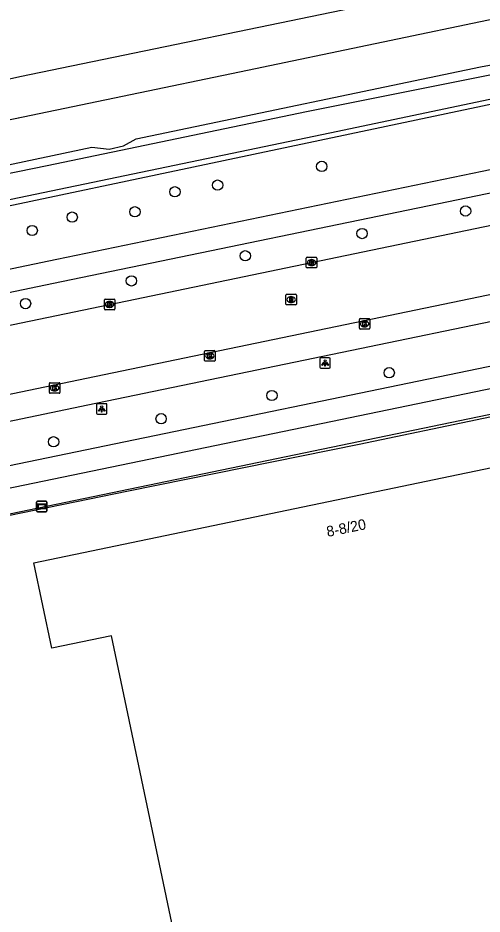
# Model space of a CAD drawing. Extents: x 162990 to 165007, y 383433 to 384336.
# Drawn here: x 164548.8 to 164592.9, y 384206.8 to 384291.7 of the extents above; entities that cross this region are included whole.
import ezdxf

# ---------------------------------------------------------------- set-up
doc = ezdxf.new("R2010")
doc.units = 0
for name, color, linetype in [('IMGEO_Boom', 7, 'Continuous'), ('IMGEO_Fietspad_open', 7, 'Continuous'), ('IMGEO_Greppel_droge_sloot', 7, 'Continuous'), ('IMGEO_Hek', 7, 'Continuous'), ('IMGEO_Kolk', 7, 'Continuous'), ('IMGEO_Lichtpunt', 7, 'Continuous'), ('IMGEO_Pand', 7, 'Continuous'), ('IMGEO_Pand_nummerreeks', 7, 'Continuous'), ('IMGEO_Parkeervlak_open', 7, 'Continuous'), ('IMGEO_Rijbaan_lokaal_open', 7, 'Continuous'), ('IMGEO_Rioolput', 7, 'Continuous'), ('IMGEO_Spoor', 7, 'Continuous'), ('IMGEO_Spoorbaan_halfverhard', 7, 'Continuous'), ('IMGEO_Verklikker', 7, 'Continuous'), ('IMGEO_Voetpad_open', 7, 'Continuous')]:
    doc.layers.add(name, color=color, linetype=linetype)

msp = doc.modelspace()

# ---------------------------------------------------------------- linework, layer by layer
at = {"layer": 'IMGEO_Boom'}
for centre in [(164577.651, 384277.639), (164567.784, 384275.868), (164563.735, 384275.236), (164553.993, 384272.831), (164559.94, 384273.338), (164591.297, 384273.412), (164550.199, 384271.566), (164581.475, 384271.279), (164570.408, 384269.169), (164559.607, 384266.79), (164549.569, 384264.634), (164584.05, 384258.088), (164572.932, 384255.928), (164562.424, 384253.724), (164552.233, 384251.544)]:
    msp.add_circle(centre, 0.489, dxfattribs=at)
at = {"layer": 'IMGEO_Fietspad_open'}
for points in [[(164778.993, 384315.896), (164758.651, 384311.662), (164720.002, 384303.629), (164703.932, 384300.267), (164659.159, 384290.995), (164626.815, 384284.248), (164592.857, 384277.162), (164552.545, 384268.813), (164517.54, 384261.516)], [(164359.448, 384226.443), (164384.225, 384231.598), (164404.835, 384235.881), (164451.735, 384245.634), (164552.977, 384266.743), (164593.336, 384275.079), (164626.984, 384282.106), (164660.017, 384288.989), (164700.854, 384297.472), (164701.49, 384294.495)], [(164764.089, 384296.01), (164757.17, 384293.969), (164750.702, 384292.069), (164743.968, 384290.05), (164733.411, 384286.927), (164719.842, 384283.366), (164702.008, 384279.048), (164686.015, 384275.841), (164664.708, 384271.421), (164632.821, 384264.869), (164621.939, 384262.625), (164615.08, 384261.039), (164596.703, 384257.177), (164547.661, 384247.037), (164518.811, 384240.991), (164456.723, 384228.059), (164420.995, 384220.561), (164381.266, 384212.358), (164363.012, 384208.561), (164362.291, 384208.423)], [(164375.058, 384213.228), (164420.474, 384222.769), (164455.91, 384230.094), (164518.367, 384243.06), (164546.942, 384249.063), (164601.668, 384260.367), (164614.911, 384263.179), (164620.253, 384264.419), (164621.862, 384264.76)]]:
    msp.add_lwpolyline(points, dxfattribs=at)
at = {"layer": 'IMGEO_Greppel_droge_sloot'}
for points in [[(164310.471, 384225.232), (164310.444, 384225.257), (164310.264, 384225.61), (164310.312, 384226.005), (164310.68, 384226.712), (164311.201, 384227.318), (164311.739, 384227.771), (164395.414, 384245.184), (164473.212, 384261.72), (164551.622, 384277.718), (164576.217, 384282.833), (164593.742, 384286.339), (164595.189, 384286.428), (164596.111, 384286.147), (164596.223, 384286.003)], [(164516.359, 384267.228), (164595.74, 384283.986)]]:
    msp.add_lwpolyline(points, dxfattribs=at)
at = {"layer": 'IMGEO_Hek'}
for points in [[(164303.131, 384226.044), (164305.697, 384225.187), (164307.372, 384224.639), (164387.865, 384241.173), (164396.794, 384243.033), (164579.165, 384280.984), (164608.458, 384287.127), (164632.936, 384292.237), (164650.022, 384295.726), (164674.431, 384300.787), (164689.153, 384303.87), (164716.01, 384309.444), (164762.017, 384319.118), (164785.621, 384324.006)], [(164623.25, 384260.057), (164613.448, 384258.055), (164604.766, 384256.214), (164581.202, 384251.294), (164559.324, 384246.854), (164546.65, 384244.257), (164518.794, 384238.399), (164469.831, 384228.166), (164382.891, 384210.102)]]:
    msp.add_lwpolyline(points, dxfattribs=at)
at = {"layer": 'IMGEO_Kolk'}
for p, q in [((164576.267, 384269.024), (164577.119, 384269.024)), ((164576.192, 384268.098), (164576.192, 384268.95)), ((164576.703, 384268.244), (164576.678, 384268.244)), ((164576.68, 384268.804), (164576.705, 384268.804)), ((164577.193, 384268.95), (164577.193, 384268.098)), ((164577.119, 384268.024), (164576.267, 384268.024)), ((164557.044, 384264.13), (164557.044, 384264.982)), ((164557.119, 384265.056), (164557.971, 384265.056)), ((164557.532, 384264.836), (164557.557, 384264.836)), ((164558.045, 384264.982), (164558.045, 384264.13)), ((164557.971, 384264.056), (164557.119, 384264.056)), ((164557.555, 384264.276), (164557.53, 384264.276)), ((164581.218, 384262.294), (164581.218, 384263.146)), ((164581.293, 384263.22), (164582.145, 384263.22)), ((164582.219, 384263.146), (164582.219, 384262.294)), ((164581.729, 384262.44), (164581.704, 384262.44)), ((164581.706, 384263), (164581.731, 384263)), ((164582.145, 384262.22), (164581.293, 384262.22)), ((164566.538, 384259.258), (164566.538, 384260.11)), ((164566.613, 384260.184), (164567.465, 384260.184)), ((164567.026, 384259.964), (164567.051, 384259.964)), ((164567.539, 384260.11), (164567.539, 384259.258)), ((164567.465, 384259.184), (164566.613, 384259.184)), ((164567.049, 384259.404), (164567.024, 384259.404)), ((164551.902, 384257.135), (164552.754, 384257.135)), ((164551.827, 384256.209), (164551.827, 384257.061)), ((164552.338, 384256.355), (164552.313, 384256.355)), ((164552.315, 384256.915), (164552.34, 384256.915)), ((164552.828, 384257.061), (164552.828, 384256.209)), ((164552.754, 384256.135), (164551.902, 384256.135))]:
    msp.add_line(p, q, dxfattribs=at)
for points in [[(164576.267, 384269.024), (164577.119, 384269.024)], [(164576.192, 384268.098), (164576.192, 384268.95)], [(164576.513, 384268.724), (164576.636, 384268.724), (164576.636, 384268.573), (164576.766, 384268.724), (164576.93, 384268.724), (164576.784, 384268.573), (164576.937, 384268.324), (164576.785, 384268.324), (164576.7, 384268.488), (164576.636, 384268.421), (164576.636, 384268.324), (164576.513, 384268.324), (164576.513, 384268.724)], [(164577.193, 384268.95), (164577.193, 384268.098)], [(164577.119, 384268.024), (164576.267, 384268.024)], [(164557.044, 384264.13), (164557.044, 384264.982)], [(164557.119, 384265.056), (164557.971, 384265.056)], [(164558.045, 384264.982), (164558.045, 384264.13)], [(164557.971, 384264.056), (164557.119, 384264.056)], [(164557.365, 384264.756), (164557.488, 384264.756), (164557.488, 384264.605), (164557.618, 384264.756), (164557.782, 384264.756), (164557.636, 384264.605), (164557.789, 384264.356), (164557.637, 384264.356), (164557.552, 384264.52), (164557.488, 384264.453), (164557.488, 384264.356), (164557.365, 384264.356), (164557.365, 384264.756)], [(164581.218, 384262.294), (164581.218, 384263.146)], [(164581.293, 384263.22), (164582.145, 384263.22)], [(164582.219, 384263.146), (164582.219, 384262.294)], [(164581.539, 384262.92), (164581.662, 384262.92), (164581.662, 384262.769), (164581.792, 384262.92), (164581.956, 384262.92), (164581.81, 384262.769), (164581.963, 384262.52), (164581.811, 384262.52), (164581.726, 384262.684), (164581.662, 384262.617), (164581.662, 384262.52), (164581.539, 384262.52), (164581.539, 384262.92)], [(164582.145, 384262.22), (164581.293, 384262.22)], [(164566.538, 384259.258), (164566.538, 384260.11)], [(164566.613, 384260.184), (164567.465, 384260.184)], [(164566.859, 384259.884), (164566.982, 384259.884), (164566.982, 384259.733), (164567.112, 384259.884), (164567.276, 384259.884), (164567.13, 384259.733), (164567.283, 384259.484), (164567.131, 384259.484), (164567.046, 384259.648), (164566.982, 384259.581), (164566.982, 384259.484), (164566.859, 384259.484), (164566.859, 384259.884)], [(164567.539, 384260.11), (164567.539, 384259.258)], [(164567.465, 384259.184), (164566.613, 384259.184)], [(164551.902, 384257.135), (164552.754, 384257.135)], [(164551.827, 384256.209), (164551.827, 384257.061)], [(164552.148, 384256.835), (164552.271, 384256.835), (164552.271, 384256.684), (164552.401, 384256.835), (164552.565, 384256.835), (164552.419, 384256.684), (164552.572, 384256.435), (164552.42, 384256.435), (164552.335, 384256.599), (164552.271, 384256.532), (164552.271, 384256.435), (164552.148, 384256.435), (164552.148, 384256.835)], [(164552.828, 384257.061), (164552.828, 384256.209)], [(164552.754, 384256.135), (164551.902, 384256.135)]]:
    msp.add_lwpolyline(points, dxfattribs=at)
for centre, start, end in [((164576.269, 384268.948), 91.55205, 178.44795), ((164576.269, 384268.948), 91.55205, 178.44795), ((164577.117, 384268.948), 1.55205, 88.44795), ((164577.117, 384268.948), 1.55205, 88.44795), ((164576.269, 384268.1), 181.55205, 268.44795), ((164576.269, 384268.1), 181.55205, 268.44795), ((164577.117, 384268.1), 271.55205, 358.44795), ((164577.117, 384268.1), 271.55205, 358.44795), ((164557.121, 384264.98), 91.55205, 178.44795), ((164557.121, 384264.98), 91.55205, 178.44795), ((164557.969, 384264.98), 1.55205, 88.44795), ((164557.969, 384264.98), 1.55205, 88.44795), ((164557.121, 384264.132), 181.55205, 268.44795), ((164557.121, 384264.132), 181.55205, 268.44795), ((164557.969, 384264.132), 271.55205, 358.44795), ((164557.969, 384264.132), 271.55205, 358.44795), ((164581.295, 384263.144), 91.55205, 178.44795), ((164581.295, 384263.144), 91.55205, 178.44795), ((164582.143, 384263.144), 1.55205, 88.44795), ((164582.143, 384263.144), 1.55205, 88.44795), ((164581.295, 384262.296), 181.55205, 268.44795), ((164581.295, 384262.296), 181.55205, 268.44795), ((164582.143, 384262.296), 271.55205, 358.44795), ((164582.143, 384262.296), 271.55205, 358.44795), ((164566.615, 384260.108), 91.55205, 178.44795), ((164566.615, 384260.108), 91.55205, 178.44795), ((164567.463, 384260.108), 1.55205, 88.44795), ((164567.463, 384260.108), 1.55205, 88.44795), ((164566.615, 384259.26), 181.55205, 268.44795), ((164566.615, 384259.26), 181.55205, 268.44795), ((164567.463, 384259.26), 271.55205, 358.44795), ((164567.463, 384259.26), 271.55205, 358.44795), ((164551.904, 384257.059), 91.55205, 178.44795), ((164551.904, 384257.059), 91.55205, 178.44795), ((164552.752, 384257.059), 1.55205, 88.44795), ((164552.752, 384257.059), 1.55205, 88.44795), ((164551.904, 384256.211), 181.55205, 268.44795), ((164551.904, 384256.211), 181.55205, 268.44795), ((164552.752, 384256.211), 271.55205, 358.44795), ((164552.752, 384256.211), 271.55205, 358.44795)]:
    msp.add_arc(centre, 0.0765, start, end, dxfattribs=at)
for centre, major_axis, ratio, start_param, end_param in [((164576.679, 384268.524), (-0.387, 0.002), 0.722429, 4.712389, 7.853982), ((164576.704, 384268.524), (-0.39, 0.002), 0.717154, 1.570796, 4.712389), ((164557.531, 384264.556), (-0.387, 0.002), 0.722429, 4.712389, 7.853982), ((164557.556, 384264.556), (-0.39, 0.002), 0.717154, 1.570796, 4.712389), ((164581.705, 384262.72), (-0.387, 0.002), 0.722429, 4.712389, 7.853982), ((164581.73, 384262.72), (-0.39, 0.002), 0.717154, 1.570796, 4.712389), ((164567.025, 384259.684), (-0.387, 0.002), 0.722429, 4.712389, 7.853982), ((164567.05, 384259.684), (-0.39, 0.002), 0.717154, 1.570796, 4.712389), ((164552.314, 384256.635), (-0.387, 0.002), 0.722429, 4.712389, 7.853982), ((164552.339, 384256.635), (-0.39, 0.002), 0.717154, 1.570796, 4.712389)]:
    msp.add_ellipse(centre, major_axis=major_axis, ratio=ratio, start_param=start_param, end_param=end_param, dxfattribs=at)
at = {"layer": 'IMGEO_Lichtpunt'}
for p, q in [((164577.471, 384259.412), (164577.471, 384258.605)), ((164577.471, 384259.412), (164577.471, 384258.605)), ((164578.373, 384259.507), (164577.565, 384259.507)), ((164578.373, 384259.507), (164577.565, 384259.507)), ((164578.467, 384258.605), (164578.467, 384259.412)), ((164578.467, 384258.605), (164578.467, 384259.412)), ((164577.565, 384258.511), (164578.373, 384258.511)), ((164577.565, 384258.511), (164578.373, 384258.511)), ((164556.293, 384255.057), (164556.293, 384254.25)), ((164556.293, 384255.057), (164556.293, 384254.25)), ((164557.195, 384255.152), (164556.387, 384255.152)), ((164557.195, 384255.152), (164556.387, 384255.152)), ((164557.289, 384254.25), (164557.289, 384255.057)), ((164557.289, 384254.25), (164557.289, 384255.057)), ((164556.387, 384254.156), (164557.195, 384254.156)), ((164556.387, 384254.156), (164557.195, 384254.156))]:
    msp.add_line(p, q, dxfattribs=at)
for points in [[(164577.845, 384259.076), (164577.884, 384259.048), (164577.696, 384258.786), (164577.658, 384258.813), (164577.845, 384259.076)], [(164577.947, 384259.028), (164577.994, 384259.028), (164577.994, 384258.706), (164577.947, 384258.706), (164577.947, 384259.028)], [(164578.057, 384259.048), (164578.095, 384259.075), (164578.282, 384258.813), (164578.243, 384258.785), (164578.057, 384259.048)], [(164556.667, 384254.721), (164556.706, 384254.693), (164556.518, 384254.431), (164556.48, 384254.458), (164556.667, 384254.721)], [(164556.769, 384254.673), (164556.816, 384254.673), (164556.816, 384254.351), (164556.769, 384254.351), (164556.769, 384254.673)], [(164556.879, 384254.693), (164556.917, 384254.72), (164557.104, 384254.458), (164557.065, 384254.43), (164556.879, 384254.693)]]:
    msp.add_lwpolyline(points, dxfattribs=at)
for centre in [(164577.97, 384259.21), (164556.792, 384254.855)]:
    msp.add_circle(centre, 0.0994, dxfattribs=at)
for centre, start, end in [((164577.565, 384259.412), 90, 180), ((164577.565, 384259.412), 90, 180), ((164578.373, 384259.412), 0, 90), ((164578.373, 384259.412), 0, 90), ((164577.565, 384258.605), 180, 270), ((164577.565, 384258.605), 180, 270), ((164578.373, 384258.605), 270, 0), ((164578.373, 384258.605), 270, 360), ((164556.387, 384255.057), 90, 180), ((164556.387, 384255.057), 90, 180), ((164557.195, 384255.057), 0, 90), ((164557.195, 384255.057), 0, 90), ((164556.387, 384254.25), 180, 270), ((164556.387, 384254.25), 180, 270), ((164557.195, 384254.25), 270, 0), ((164557.195, 384254.25), 270, 360)]:
    msp.add_arc(centre, 0.0946, start, end, dxfattribs=at)
at = {"layer": 'IMGEO_Pand'}
msp.add_lwpolyline([(164611.687, 384244.367), (164605.199, 384242.998), (164616.637, 384188.08), (164569.272, 384178.136), (164557.718, 384233.165), (164552.06, 384231.977), (164550.364, 384240.055), (164610.015, 384252.492), (164611.687, 384244.367)], dxfattribs=at)
at = {"layer": 'IMGEO_Parkeervlak_open'}
msp.add_lwpolyline([(164620.492, 384268.471), (164555.467, 384255.002), (164524.903, 384248.631), (164464.53, 384236.083), (164421.896, 384227.192), (164390.88, 384220.716), (164382.4, 384218.944), (164379.422, 384220.92)], dxfattribs=at)
at = {"layer": 'IMGEO_Rijbaan_lokaal_open'}
for points in [[(164752.838, 384298.623), (164727.875, 384293.439), (164700.168, 384287.62), (164667.954, 384280.937), (164627.992, 384272.609), (164555.352, 384257.53), (164524.346, 384251.088), (164450.33, 384235.678), (164421.166, 384229.639), (164391.945, 384223.533), (164379.422, 384220.92)], [(164362.222, 384223.918), (164366.446, 384224.764), (164371.602, 384225.857), (164392.697, 384230.265), (164413.812, 384234.682), (164431.965, 384238.461), (164453.063, 384242.87), (164473.197, 384247.002), (164494.286, 384251.393), (164515.399, 384255.774), (164536.491, 384260.183), (164557.545, 384264.556), (164576.693, 384268.524), (164598.754, 384273.114), (164618.889, 384277.307), (164639.966, 384281.684), (164659.11, 384285.678), (164679.181, 384289.857), (164701.277, 384294.45), (164701.49, 384294.495)]]:
    msp.add_lwpolyline(points, dxfattribs=at)
at = {"layer": 'IMGEO_Rioolput'}
for p, q in [((164574.248, 384264.592), (164574.248, 384265.444)), ((164574.323, 384265.518), (164575.175, 384265.518)), ((164574.736, 384265.298), (164574.761, 384265.298)), ((164575.249, 384265.444), (164575.249, 384264.592)), ((164575.175, 384264.518), (164574.323, 384264.518)), ((164574.759, 384264.738), (164574.734, 384264.738))]:
    msp.add_line(p, q, dxfattribs=at)
for points in [[(164574.248, 384264.592), (164574.248, 384265.444)], [(164574.323, 384265.518), (164575.175, 384265.518)], [(164574.837, 384265.216), (164574.585, 384265.218), (164574.585, 384264.818)], [(164574.585, 384264.818), (164574.709, 384264.818), (164574.709, 384264.98), (164574.72, 384264.98)], [(164574.763, 384265.137), (164574.709, 384265.137), (164574.709, 384265.056)], [(164574.709, 384265.056), (164574.761, 384265.056)], [(164574.767, 384264.951), (164574.838, 384264.818), (164574.978, 384264.818), (164574.913, 384264.944)], [(164575.249, 384265.444), (164575.249, 384264.592)], [(164575.175, 384264.518), (164574.323, 384264.518)]]:
    msp.add_lwpolyline(points, dxfattribs=at)
for centre, radius, start, end in [((164574.325, 384265.442), 0.0765, 91.55205, 178.44795), ((164574.325, 384265.442), 0.0765, 91.55205, 178.44795), ((164574.719, 384264.927), 0.0533, 26.02933, 88.69889), ((164574.745, 384265.245), 0.19, 274.7715, 282.96867), ((164574.769, 384265.041), 0.0964, 77.00612, 93.18647), ((164574.783, 384265.098), 0.0378, 276.66336, 79.67722), ((164574.836, 384265.106), 0.109, 350.36119, 89.41601), ((164574.834, 384265.106), 0.112, 277.58423, 350.98172), ((164574.818, 384264.891), 0.108, 29.51342, 73.79051), ((164575.173, 384265.442), 0.0765, 1.55205, 88.44795), ((164575.173, 384265.442), 0.0765, 1.55205, 88.44795), ((164574.325, 384264.594), 0.0765, 181.55205, 268.44795), ((164574.325, 384264.594), 0.0765, 181.55205, 268.44795), ((164575.173, 384264.594), 0.0765, 271.55205, 358.44795), ((164575.173, 384264.594), 0.0765, 271.55205, 358.44795)]:
    msp.add_arc(centre, radius, start, end, dxfattribs=at)
for centre, major_axis, ratio, start_param, end_param in [((164574.735, 384265.018), (-0.387, 0.002), 0.722429, 4.712389, 7.853982), ((164574.76, 384265.018), (-0.39, 0.002), 0.717154, 1.570796, 4.712389)]:
    msp.add_ellipse(centre, major_axis=major_axis, ratio=ratio, start_param=start_param, end_param=end_param, dxfattribs=at)
at = {"layer": 'IMGEO_Spoor'}
for points in [[(164788.231, 384335.773), (164684.182, 384314.23), (164649.743, 384306.978), (164549.034, 384286.117), (164446.504, 384264.637), (164353.435, 384245.24), (164284.243, 384230.902), (164214.646, 384216.358), (164173.585, 384207.909), (164102.605, 384193.066), (164031.754, 384178.409), (163810.752, 384132.353), (163673.071, 384103.86), (163574.904, 384083.455)], [(164789.572, 384332.389), (164775.58, 384329.429), (164644.744, 384302.256), (164570.629, 384286.722), (164345.336, 384239.894), (164220.116, 384213.747), (164092.662, 384187.275), (164071.527, 384182.957), (163942.979, 384156.119), (163900.983, 384147.477), (163806.025, 384127.659), (163575.669, 384079.775)]]:
    msp.add_lwpolyline(points, dxfattribs=at)
at = {"layer": 'IMGEO_Spoorbaan_halfverhard'}
msp.add_lwpolyline([(164304.442, 384227.652), (164337.449, 384234.423), (164357.956, 384238.717), (164359.869, 384238.629), (164361.96, 384239.006), (164366.409, 384240.558), (164421.835, 384251.986), (164423.454, 384251.568), (164425.124, 384251.905), (164427.283, 384252.724), (164444.706, 384256.531), (164472.406, 384261.928), (164489.542, 384265.671), (164491.893, 384265.874), (164500.473, 384268.075), (164533.879, 384274.824), (164555.868, 384279.454), (164557.503, 384279.287), (164558.865, 384279.583), (164560.061, 384280.253), (164592.708, 384287.074), (164611.029, 384290.424), (164613.601, 384290.649), (164614.72, 384290.59)], dxfattribs=at)
at = {"layer": 'IMGEO_Verklikker'}
for p, q in [((164550.613, 384245.013), (164550.613, 384245.813)), ((164550.613, 384245.813), (164550.613, 384245.013)), ((164550.713, 384245.913), (164551.503, 384245.913)), ((164551.503, 384245.913), (164550.713, 384245.913)), ((164551.603, 384245.813), (164551.603, 384245.013)), ((164551.603, 384245.013), (164551.603, 384245.813)), ((164551.503, 384244.913), (164550.713, 384244.913)), ((164550.713, 384244.913), (164551.503, 384244.913))]:
    msp.add_line(p, q, dxfattribs=at)
for points in [[(164550.714, 384245.645), (164551.502, 384245.645), (164551.502, 384245.181), (164550.714, 384245.181), (164550.714, 384245.645)], [(164550.779, 384245.58), (164550.779, 384245.246), (164551.437, 384245.246), (164551.437, 384245.58), (164550.779, 384245.58)]]:
    msp.add_lwpolyline(points, dxfattribs=at)
for centre, start, end in [((164550.713, 384245.813), 90, 180), ((164550.713, 384245.813), 90, 180), ((164551.503, 384245.813), 0, 90), ((164551.503, 384245.813), 360, 90), ((164550.713, 384245.013), 180, 270), ((164550.713, 384245.013), 180, 270), ((164551.503, 384245.013), 270, 0), ((164551.503, 384245.013), 270, 0)]:
    msp.add_arc(centre, 0.1, start, end, dxfattribs=at)
at = {"layer": 'IMGEO_Voetpad_open'}
msp.add_lwpolyline([(164752.334, 384289.838), (164752.171, 384289.59), (164744.852, 384287.362), (164744.752, 384287.648), (164734.108, 384284.502), (164720.339, 384280.867), (164702.542, 384276.682), (164686.645, 384273.366), (164665.18, 384268.947), (164630.232, 384261.754), (164622.704, 384260.182), (164616.469, 384258.928), (164596.861, 384254.804), (164547.288, 384244.537), (164519.345, 384238.71), (164457.286, 384225.763), (164422.862, 384218.593), (164381.454, 384209.967), (164377.884, 384209.229)], dxfattribs=at)

# ---------------------------------------------------------------- texts
at = {"layer": 'IMGEO_Pand_nummerreeks'}
msp.add_text('8-8/20', height=1, rotation=11.36742, dxfattribs=at).set_placement((164578.209, 384242.521))

doc.saveas('drawing.dxf')
